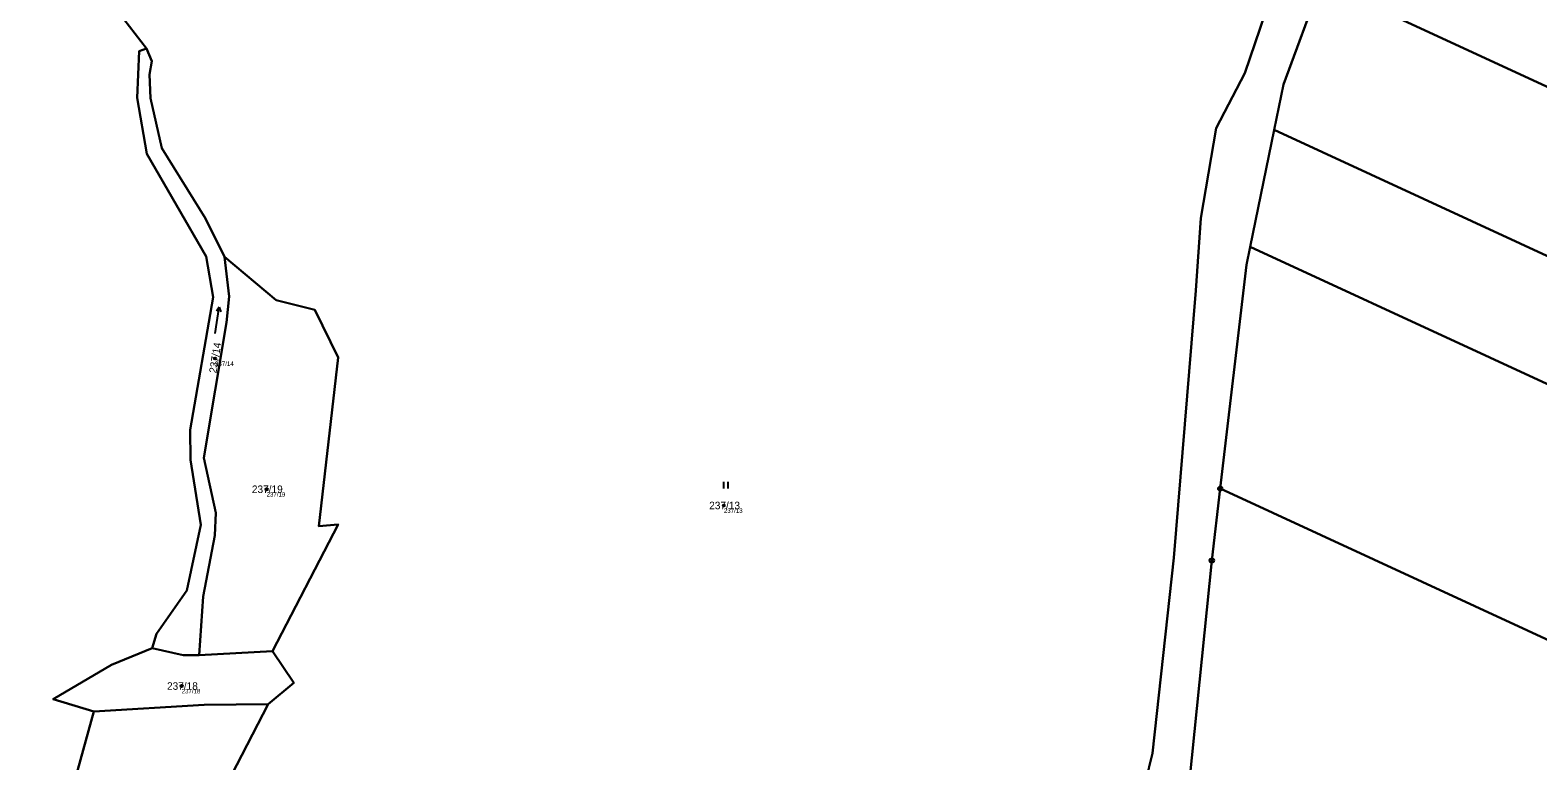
# Model space of a CAD drawing. Extents: x -761891 to -756141, y -1178507 to -1171885.
# Drawn here: x -760456.5 to -760116.8, y -1173490.2 to -1173325.5 of the extents above; entities that cross this region are included whole.
import ezdxf

# ---------------------------------------------------------------- set-up
doc = ezdxf.new("R2010")
doc.units = 0
for name, color, linetype in [('Definiční body', 7, 'Continuous'), ('Hranice parcel', 7, 'Continuous'), ('Parcelní čísla', 7, 'Continuous'), ('Polygon parcely', 7, 'Continuous'), ('Značky bodu BP', 7, 'Continuous'), ('Značky kultur', 7, 'Continuous')]:
    doc.layers.add(name, color=color, linetype=linetype)

msp = doc.modelspace()

# ---------------------------------------------------------------- linework, layer by layer
at = {"layer": 'Definiční body'}
for centre in [(-760414.88, -1173399.49), (-760403.26, -1173428.97), (-760300.2, -1173432.63), (-760422.4, -1173473.34)]:
    msp.add_circle(centre, 0.25, dxfattribs=at)
at = {"layer": 'Hranice parcel'}
for p, q in [((-760430.34, -1173329.59), (-760436.69, -1173321.31)), ((-760181.61, -1173374.28), (-760176.15, -1173347.9)), ((-760401.95, -1173465.51), (-760418.44, -1173466.38))]:
    msp.add_line(p, q, dxfattribs=at)
for points in [[(-760206.78, -1173501.43), (-760203.59, -1173488.45), (-760198.76, -1173444.45), (-760193.83, -1173384.14), (-760192.67, -1173367.85), (-760189.24, -1173347.58), (-760182.76, -1173335.16), (-760165.54, -1173284.34), (-760164.85, -1173279.41)], [(-760176.15, -1173347.9), (-760174.05, -1173337.73), (-760165.59, -1173314.63)], [(-760165.59, -1173314.63), (-760006.86, -1173388.02), (-759848.04, -1173461.45)], [(-760429.05, -1173464.83), (-760428.05, -1173461.56), (-760421.2, -1173451.77), (-760418.05, -1173436.98), (-760420.37, -1173422.31), (-760420.48, -1173415.6), (-760415.26, -1173385.66), (-760416.84, -1173376.48), (-760430.26, -1173353.37), (-760432.39, -1173340.75), (-760432, -1173330.18), (-760430.34, -1173329.59)], [(-760430.34, -1173329.59), (-760429.11, -1173332.44), (-760429.61, -1173335.43), (-760429.41, -1173340.77), (-760426.85, -1173352.05), (-760417, -1173367.94), (-760412.75, -1173376.54)], [(-760176.15, -1173347.9), (-760009.87, -1173424.78), (-759850.62, -1173498.41), (-759691.24, -1173572.1), (-759528.92, -1173647.15), (-759383.75, -1173714.27)], [(-760188.33, -1173428.82), (-760182.45, -1173378.35), (-760181.61, -1173374.28)], [(-759390.68, -1173739.97), (-759539.16, -1173671.32), (-759701.2, -1173596.4), (-759861.38, -1173522.34), (-760019.57, -1173449.2), (-760181.61, -1173374.28)], [(-760418.44, -1173466.38), (-760417.56, -1173453.17), (-760414.95, -1173439.42), (-760414.71, -1173434.31), (-760417.4, -1173421.89), (-760412.31, -1173391.35), (-760411.69, -1173385.49), (-760412.75, -1173376.54)], [(-760412.75, -1173376.54), (-760401.08, -1173386.33), (-760392.35, -1173388.52), (-760387.12, -1173399.3), (-760391.46, -1173437.33), (-760387.09, -1173436.92), (-760401.95, -1173465.51)], [(-760195.29, -1173494.74), (-760190.22, -1173445.02), (-760188.33, -1173428.82)], [(-760188.33, -1173428.82), (-760038.92, -1173497.9), (-759883, -1173569.99), (-759721.09, -1173644.85), (-759559.33, -1173719.64), (-759408.3, -1173789.47)], [(-760442.16, -1173479.05), (-760451.32, -1173476.32), (-760438.17, -1173468.59), (-760429.05, -1173464.83)], [(-760418.44, -1173466.38), (-760422.09, -1173466.41), (-760429.05, -1173464.83)], [(-760401.95, -1173465.51), (-760397.12, -1173472.59), (-760402.93, -1173477.44)], [(-760402.93, -1173477.44), (-760417.3, -1173477.58), (-760442.16, -1173479.05)], [(-760402.93, -1173477.44), (-760415.88, -1173502.59), (-760421.28, -1173516.03)], [(-760456.54, -1173556.01), (-760456.38, -1173545.03), (-760449.43, -1173505.25), (-760442.16, -1173479.05)]]:
    msp.add_lwpolyline(points, dxfattribs=at)
at = {"layer": 'Polygon parcely'}
for points in [[(-760165.54, -1173284.34), (-760182.76, -1173335.16), (-760189.24, -1173347.58), (-760192.67, -1173367.85), (-760193.83, -1173384.14), (-760198.76, -1173444.45), (-760203.59, -1173488.45), (-760206.78, -1173501.43), (-760213.66, -1173529.42), (-760219.33, -1173546.04), (-760223.66, -1173558.4), (-760240.71, -1173594.93), (-760260.51, -1173625.16), (-760265.15, -1173634.72), (-760269.93, -1173638.97), (-760271.25, -1173645.37), (-760276.78, -1173651.6), (-760285.62, -1173671.3), (-760296.7, -1173698.87), (-760299.47, -1173712.95), (-760301.04, -1173719), (-760307.84, -1173745.17)], [(-760206.78, -1173501.43), (-760203.59, -1173488.45), (-760198.76, -1173444.45), (-760193.83, -1173384.14), (-760192.67, -1173367.85), (-760189.24, -1173347.58), (-760182.76, -1173335.16), (-760165.54, -1173284.34)], [(-760292.81, -1173732.63), (-760291.99, -1173721.65), (-760280.35, -1173688.64), (-760275.47, -1173674.77), (-760272.81, -1173667.23), (-760262.11, -1173654.43), (-760254.55, -1173645.09), (-760247.26, -1173628.06), (-760237.55, -1173605.4), (-760235.39, -1173600.34), (-760223.74, -1173580.74), (-760214.27, -1173561.76), (-760210.26, -1173551.57), (-760205.11, -1173538.46), (-760201.9, -1173527.24), (-760196.78, -1173509.3), (-760195.29, -1173494.74), (-760190.22, -1173445.02), (-760188.33, -1173428.82), (-760182.45, -1173378.35), (-760181.61, -1173374.28), (-760176.15, -1173347.9), (-760174.05, -1173337.73), (-760165.59, -1173314.63)], [(-760449.43, -1173505.25), (-760442.16, -1173479.05), (-760451.32, -1173476.32), (-760438.17, -1173468.59), (-760429.05, -1173464.83), (-760428.05, -1173461.56), (-760421.2, -1173451.77), (-760418.05, -1173436.98), (-760420.37, -1173422.31), (-760420.48, -1173415.6), (-760415.26, -1173385.66), (-760416.84, -1173376.48), (-760430.26, -1173353.37), (-760432.39, -1173340.75), (-760432, -1173330.18), (-760430.34, -1173329.59), (-760436.69, -1173321.31)], [(-760436.69, -1173321.31), (-760430.34, -1173329.59), (-760429.11, -1173332.44), (-760429.61, -1173335.43), (-760429.41, -1173340.77), (-760426.85, -1173352.05), (-760417, -1173367.94), (-760412.75, -1173376.54), (-760401.08, -1173386.33), (-760392.35, -1173388.52), (-760387.12, -1173399.3), (-760391.46, -1173437.33), (-760387.09, -1173436.92), (-760401.95, -1173465.51), (-760397.12, -1173472.59), (-760402.93, -1173477.44), (-760415.88, -1173502.59)]]:
    msp.add_lwpolyline(points, dxfattribs=at)
for points in [[(-759824.96, -1173421.04), (-759832.92, -1173417.78), (-759883.23, -1173400.6), (-759913.16, -1173388.26), (-760013.68, -1173342.34), (-760084.33, -1173311.92), (-760150.09, -1173286.94), (-760154.92, -1173288.56), (-760158.42, -1173295.08), (-760165.59, -1173314.63), (-760006.86, -1173388.02), (-759848.04, -1173461.45)], [(-760009.87, -1173424.78), (-759850.62, -1173498.41), (-759691.24, -1173572.1), (-759528.92, -1173647.15), (-759383.75, -1173714.27), (-759382.23, -1173702.83), (-759368.58, -1173683.13), (-759478.56, -1173632.28), (-759588.54, -1173581.43), (-759601.61, -1173580.36), (-759620.63, -1173574.29), (-759626.06, -1173564.09), (-759737.05, -1173512.77), (-759848.04, -1173461.45), (-760006.86, -1173388.02), (-760165.59, -1173314.63), (-760174.05, -1173337.73), (-760176.15, -1173347.9)], [(-760417.56, -1173453.17), (-760414.95, -1173439.42), (-760414.71, -1173434.31), (-760417.4, -1173421.89), (-760412.31, -1173391.35), (-760411.69, -1173385.49), (-760412.75, -1173376.54), (-760417, -1173367.94), (-760426.85, -1173352.05), (-760429.41, -1173340.77), (-760429.61, -1173335.43), (-760429.11, -1173332.44), (-760430.34, -1173329.59), (-760432, -1173330.18), (-760432.39, -1173340.75), (-760430.26, -1173353.37), (-760416.84, -1173376.48), (-760415.26, -1173385.66), (-760420.48, -1173415.6), (-760420.37, -1173422.31), (-760418.05, -1173436.98), (-760421.2, -1173451.77), (-760428.05, -1173461.56), (-760429.05, -1173464.83), (-760422.09, -1173466.41), (-760418.44, -1173466.38)], [(-759390.68, -1173739.97), (-759385.06, -1173724.17), (-759383.75, -1173714.27), (-759528.92, -1173647.15), (-759691.24, -1173572.1), (-759850.62, -1173498.41), (-760009.87, -1173424.78), (-760176.15, -1173347.9), (-760181.61, -1173374.28), (-760019.57, -1173449.2), (-759861.38, -1173522.34), (-759701.2, -1173596.4), (-759539.16, -1173671.32)], [(-759721.09, -1173644.85), (-759559.33, -1173719.64), (-759408.3, -1173789.47), (-759390.68, -1173739.97), (-759539.16, -1173671.32), (-759701.2, -1173596.4), (-759861.38, -1173522.34), (-760019.57, -1173449.2), (-760181.61, -1173374.28), (-760182.45, -1173378.35), (-760188.33, -1173428.82), (-760038.92, -1173497.9), (-759883, -1173569.99)], [(-760401.95, -1173465.51), (-760387.09, -1173436.92), (-760391.46, -1173437.33), (-760387.12, -1173399.3), (-760392.35, -1173388.52), (-760401.08, -1173386.33), (-760412.75, -1173376.54), (-760411.69, -1173385.49), (-760412.31, -1173391.35), (-760417.4, -1173421.89), (-760414.71, -1173434.31), (-760414.95, -1173439.42), (-760417.56, -1173453.17), (-760418.44, -1173466.38)], [(-759431.45, -1173847.9), (-759408.3, -1173789.47), (-759559.33, -1173719.64), (-759721.09, -1173644.85), (-759883, -1173569.99), (-760038.92, -1173497.9), (-760188.33, -1173428.82), (-760190.22, -1173445.02), (-760195.29, -1173494.74), (-760059.72, -1173557.42), (-759907.26, -1173627.91), (-759739.42, -1173705.51), (-759578.07, -1173780.11)], [(-760418.44, -1173466.38), (-760422.09, -1173466.41), (-760429.05, -1173464.83), (-760438.17, -1173468.59), (-760451.32, -1173476.32), (-760442.16, -1173479.05), (-760417.3, -1173477.58), (-760402.93, -1173477.44), (-760397.12, -1173472.59), (-760401.95, -1173465.51)], [(-760417.3, -1173477.58), (-760442.16, -1173479.05), (-760449.43, -1173505.25), (-760456.38, -1173545.03), (-760456.54, -1173556.01), (-760450.68, -1173556.7), (-760448.25, -1173571.07), (-760441.62, -1173575.51), (-760438.09, -1173571.78), (-760437, -1173570.3), (-760421.28, -1173516.03), (-760415.88, -1173502.59), (-760402.93, -1173477.44)]]:
    msp.add_lwpolyline(points, close=True, dxfattribs=at)
at = {"layer": 'Značky bodu BP'}
for centre, radius in [((-760188.33, -1173428.82), 0.5), ((-760188.33, -1173428.82), 0.0303), ((-760190.22, -1173445.02), 0.5), ((-760190.22, -1173445.02), 0.0303)]:
    msp.add_circle(centre, radius, dxfattribs=at)
at = {"layer": 'Značky kultur'}
for p, q in [((-760414.87, -1173393.87), (-760413.93, -1173387.94)), ((-760413.93, -1173387.94), (-760414.58, -1173388.83)), ((-760413.93, -1173387.94), (-760413.59, -1173388.99)), ((-760300.2, -1173428.77), (-760300.2, -1173427.27)), ((-760299.2, -1173428.77), (-760299.2, -1173427.27))]:
    msp.add_line(p, q, dxfattribs=at)

# ---------------------------------------------------------------- texts
at = {"layer": 'Definiční body'}
for s, p in [('237/14', (-760414.88, -1173401.15)), ('237/19', (-760403.26, -1173430.63)), ('237/13', (-760300.2, -1173434.29)), ('237/18', (-760422.4, -1173475))]:
    msp.add_text(s, height=1, dxfattribs=at).set_placement(p)
at = {"layer": 'Parcelní čísla'}
msp.add_text('237/14', height=1.7, rotation=81, dxfattribs=at).set_placement((-760414.56, -1173402.89))
for s, p in [('237/19', (-760406.57, -1173429.82)), ('237/13', (-760303.51, -1173433.48)), ('237/18', (-760425.7, -1173474.19))]:
    msp.add_text(s, height=1.7, dxfattribs=at).set_placement(p)

doc.saveas('drawing.dxf')
